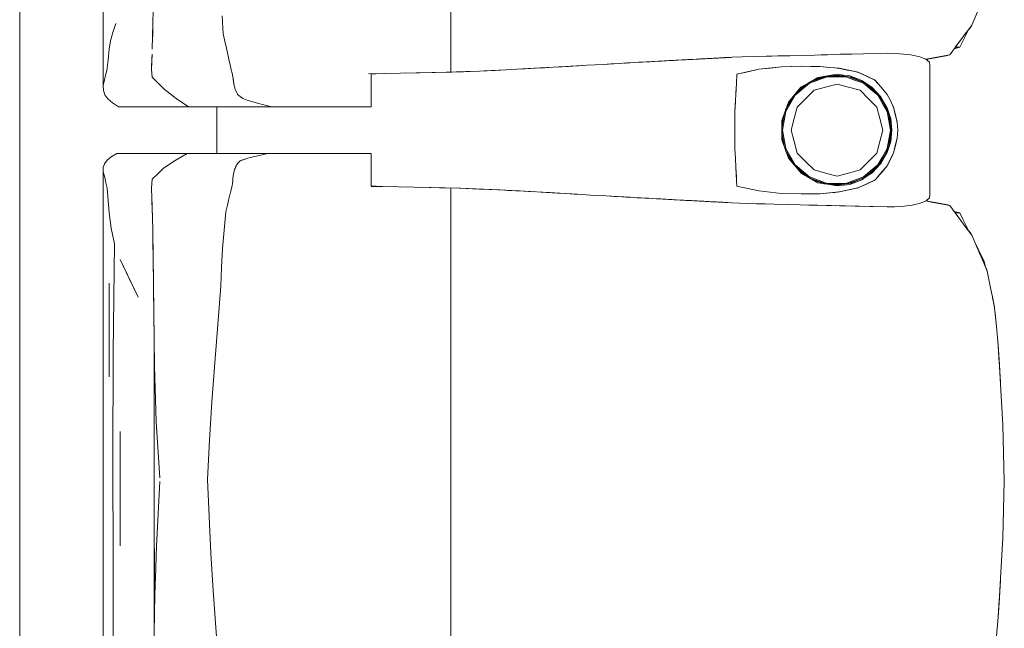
# Model space of a CAD drawing. Header units: millimetres. Extents: x -261 to 187, y -214 to 106.
# Tile 861 of 1056: x -198.355 to -197.512, y 7.508 to 8.028. Entities that reach past the tile are written whole.
import ezdxf

# ---------------------------------------------------------------- set-up
doc = ezdxf.new("R2010")
doc.units = ezdxf.units.MM
doc.header["$LTSCALE"] = 0.005
doc.header["$MEASUREMENT"] = 0
doc.layers.add('IFC-Elemento de mobília-Contorno', color=9, linetype='Continuous', lineweight=5)
doc.layers.add('IFC-Laje-Contorno', color=9, linetype='Continuous', lineweight=5)

msp = doc.modelspace()

# ---------------------------------------------------------------- linework, layer by layer
at = {"layer": 'IFC-Elemento de mobília-Contorno', "lineweight": 5}
for p, q in [((-198.28391, 8.13964), (-198.28383, 7.97202)), ((-197.98606, 8.06761), (-197.98605, 8.0257)), ((-198.24119, 8.02547), (-198.24101, 8.03638)), ((-197.53989, 8.02382), (-197.53328, 8.03921)), ((-198.1819, 8.03168), (-198.18096, 8.01636)), ((-198.27559, 8.01759), (-198.27309, 8.02509)), ((-198.24149, 8.01432), (-198.24119, 8.02547)), ((-198.24136, 8.01783), (-198.24126, 8.02284)), ((-197.98605, 7.98363), (-197.98605, 8.0257)), ((-197.54937, 8.01115), (-197.53989, 8.02382)), ((-197.54503, 8.01523), (-197.54239, 8.02041)), ((-197.54254, 8.02011), (-197.54049, 8.02266)), ((-197.54239, 8.02041), (-197.54227, 8.02064)), ((-197.54049, 8.02266), (-197.54011, 8.02353)), ((-197.54049, 8.02266), (-197.54011, 8.02353)), ((-198.27747, 8.01027), (-198.27559, 8.01759)), ((-198.2418, 8.00317), (-198.24149, 8.01432)), ((-198.24163, 8.00926), (-198.24136, 8.01783)), ((-198.18096, 8.01636), (-198.17963, 8.01019)), ((-197.55648, 8.00164), (-197.54937, 8.01115)), ((-197.55411, 8.00481), (-197.54937, 8.01115)), ((-197.54937, 8.01115), (-197.547, 8.01432)), ((-197.54767, 8.01004), (-197.54503, 8.01523)), ((-197.547, 8.01432), (-197.54463, 8.01749)), ((-197.54464, 8.01747), (-197.54463, 8.01749)), ((-198.27967, 7.99407), (-198.27864, 8.00317)), ((-198.27864, 8.00317), (-198.27747, 8.01027)), ((-198.17963, 8.01019), (-198.1783, 8.00403)), ((-198.1783, 8.00403), (-198.17563, 7.99169)), ((-197.55508, 8.00352), (-197.5503, 8.00486)), ((-197.55411, 8.00481), (-197.5503, 8.00486)), ((-197.5503, 8.00486), (-197.54767, 8.01004)), ((-198.2807, 7.98497), (-198.27967, 7.99407)), ((-198.2424, 7.98719), (-198.2421, 7.99519)), ((-198.24219, 7.99244), (-198.24197, 7.99891)), ((-198.2421, 7.99519), (-198.24204, 7.99667)), ((-197.79176, 7.99381), (-197.78499, 7.99417)), ((-197.78837, 7.99399), (-197.78668, 7.99408)), ((-197.78668, 7.99408), (-197.78329, 7.99427)), ((-197.78499, 7.99417), (-197.78329, 7.99427)), ((-197.78329, 7.99427), (-197.7816, 7.99436)), ((-197.7816, 7.99436), (-197.78023, 7.99443)), ((-197.78023, 7.99443), (-197.77475, 7.99472)), ((-197.78023, 7.99443), (-197.77886, 7.9945)), ((-197.77886, 7.9945), (-197.77612, 7.99465)), ((-197.77612, 7.99465), (-197.77475, 7.99472)), ((-197.77475, 7.99472), (-197.76652, 7.99516)), ((-197.77475, 7.99472), (-197.772, 7.99486)), ((-197.77475, 7.99472), (-197.77337, 7.99479)), ((-197.77443, 7.99474), (-197.77367, 7.99477)), ((-197.77443, 7.99474), (-197.77367, 7.99477)), ((-197.77339, 7.99479), (-197.77235, 7.99485)), ((-197.77337, 7.99479), (-197.772, 7.99486)), ((-197.77337, 7.99479), (-197.77235, 7.99485)), ((-197.77299, 7.99481), (-197.77028, 7.99496)), ((-197.77235, 7.99485), (-197.77028, 7.99496)), ((-197.77235, 7.99485), (-197.77028, 7.99496)), ((-197.772, 7.99486), (-197.77063, 7.99494)), ((-197.77063, 7.99494), (-197.76789, 7.99508)), ((-197.77063, 7.99494), (-197.76926, 7.99501)), ((-197.77028, 7.99496), (-197.76821, 7.99507)), ((-197.77028, 7.99496), (-197.76924, 7.99501)), ((-197.76926, 7.99501), (-197.76652, 7.99516)), ((-197.76924, 7.99501), (-197.76661, 7.99515)), ((-197.76821, 7.99507), (-197.76652, 7.99516)), ((-197.76821, 7.99507), (-197.76663, 7.99515)), ((-197.76789, 7.99508), (-197.76652, 7.99516)), ((-197.76663, 7.99515), (-197.75966, 7.99552)), ((-197.76658, 7.99515), (-197.76515, 7.99523)), ((-197.76657, 7.99515), (-197.76511, 7.99523)), ((-197.76656, 7.99515), (-197.76511, 7.99523)), ((-197.76652, 7.99516), (-197.76241, 7.99537)), ((-197.76515, 7.99523), (-197.76309, 7.99534)), ((-197.76515, 7.99523), (-197.76378, 7.9953)), ((-197.76378, 7.9953), (-197.76241, 7.99537)), ((-197.76311, 7.99534), (-197.76241, 7.99537)), ((-197.76241, 7.99537), (-197.75966, 7.99552)), ((-197.76241, 7.99537), (-197.76104, 7.99544)), ((-197.76104, 7.99544), (-197.76035, 7.99548)), ((-197.76035, 7.99548), (-197.75966, 7.99552)), ((-197.75966, 7.99552), (-197.75876, 7.99556)), ((-197.75876, 7.99556), (-197.75606, 7.9957)), ((-197.75876, 7.99556), (-197.75786, 7.99561)), ((-197.75786, 7.99561), (-197.75696, 7.99565)), ((-197.75696, 7.99565), (-197.75427, 7.9958)), ((-197.75696, 7.99565), (-197.75517, 7.99575)), ((-197.75606, 7.9957), (-197.75427, 7.9958)), ((-197.75517, 7.99575), (-197.75427, 7.9958)), ((-197.75427, 7.9958), (-197.75111, 7.99596)), ((-197.75427, 7.9958), (-197.75291, 7.99587)), ((-197.75427, 7.9958), (-197.75336, 7.99584)), ((-197.75336, 7.99584), (-197.75111, 7.99596)), ((-197.75291, 7.99587), (-197.75156, 7.99593)), ((-197.75291, 7.99587), (-197.75246, 7.99589)), ((-197.75246, 7.99589), (-197.75111, 7.99596)), ((-197.75156, 7.99593), (-197.75111, 7.99596)), ((-197.75111, 7.99596), (-197.74815, 7.99611)), ((-197.75111, 7.99596), (-197.75021, 7.99601)), ((-197.75111, 7.99596), (-197.75066, 7.99598)), ((-197.75066, 7.99598), (-197.75021, 7.99601)), ((-197.75021, 7.99601), (-197.74964, 7.99603)), ((-197.74976, 7.99603), (-197.74796, 7.99612)), ((-197.74976, 7.99603), (-197.74815, 7.99611)), ((-197.74976, 7.99603), (-197.74886, 7.99608)), ((-197.74976, 7.99603), (-197.74931, 7.99605)), ((-197.74931, 7.99605), (-197.74796, 7.99612)), ((-197.74931, 7.99605), (-197.74841, 7.9961)), ((-197.74931, 7.99605), (-197.74886, 7.99608)), ((-197.74886, 7.99608), (-197.74815, 7.99611)), ((-197.74823, 7.9961), (-197.74661, 7.99619)), ((-197.74815, 7.99611), (-197.74527, 7.99626)), ((-197.74815, 7.99611), (-197.74751, 7.99614)), ((-197.74796, 7.99612), (-197.74661, 7.99619)), ((-197.74751, 7.99614), (-197.7466, 7.99619)), ((-197.74751, 7.99614), (-197.74706, 7.99617)), ((-197.74706, 7.99617), (-197.74655, 7.99619)), ((-197.74661, 7.99619), (-197.74572, 7.99624)), ((-197.74645, 7.9962), (-197.74626, 7.99621)), ((-197.74617, 7.99621), (-197.74527, 7.99626)), ((-197.74527, 7.99626), (-197.73664, 7.9967)), ((-197.73664, 7.9967), (-197.71619, 7.99716)), ((-197.73664, 7.9967), (-197.72642, 7.99693)), ((-197.72642, 7.99693), (-197.71619, 7.99716)), ((-197.71619, 7.99716), (-197.69574, 7.99761)), ((-197.71619, 7.99716), (-197.70596, 7.99738)), ((-197.71619, 7.99716), (-197.71108, 7.99727)), ((-197.71108, 7.99727), (-197.70596, 7.99738)), ((-197.70596, 7.99738), (-197.69574, 7.99761)), ((-197.70596, 7.99738), (-197.70085, 7.99749)), ((-197.69574, 7.99761), (-197.685, 7.99791)), ((-197.685, 7.99791), (-197.66354, 7.9985)), ((-197.685, 7.99791), (-197.67427, 7.9982)), ((-197.67427, 7.9982), (-197.66354, 7.9985)), ((-197.67427, 7.9982), (-197.66891, 7.99835)), ((-197.66891, 7.99835), (-197.66354, 7.9985)), ((-197.66354, 7.9985), (-197.65281, 7.9988)), ((-197.65281, 7.9988), (-197.63256, 7.99925)), ((-197.65281, 7.9988), (-197.64269, 7.99903)), ((-197.64269, 7.99903), (-197.63256, 7.99925)), ((-197.63256, 7.99925), (-197.61232, 7.99971)), ((-197.61232, 7.99971), (-197.6015, 7.99935)), ((-197.6015, 7.99935), (-197.59207, 7.99837)), ((-197.59207, 7.99837), (-197.58452, 7.99677)), ((-197.58452, 7.99677), (-197.57919, 7.99459)), ((-197.57919, 7.99459), (-197.57628, 7.99202)), ((-197.57918, 7.99459), (-197.57455, 7.99547)), ((-197.5791, 7.99451), (-197.57608, 7.99505)), ((-197.5791, 7.99451), (-197.57608, 7.99505)), ((-197.57608, 7.99505), (-197.56825, 7.99645)), ((-197.57455, 7.99547), (-197.5667, 7.99698)), ((-197.56825, 7.99645), (-197.56042, 7.99785)), ((-197.5667, 7.99698), (-197.55885, 7.99848)), ((-197.56042, 7.99785), (-197.5601, 7.99824)), ((-197.56042, 7.99785), (-197.56012, 7.99823)), ((-197.55885, 7.99848), (-197.55648, 8.00164)), ((-198.24241, 7.98595), (-198.24219, 7.99244)), ((-198.24241, 7.98595), (-198.24184, 7.97924)), ((-198.2424, 7.98719), (-198.24238, 7.9869)), ((-198.17563, 7.99169), (-198.1749, 7.98866)), ((-198.1749, 7.98866), (-198.17417, 7.98563)), ((-198.17417, 7.98563), (-198.17343, 7.98259)), ((-197.95767, 7.98467), (-197.93874, 7.98557)), ((-197.94984, 7.98504), (-197.93875, 7.98557)), ((-197.94808, 7.98508), (-197.9341, 7.98581)), ((-197.9341, 7.98581), (-197.92013, 7.98654)), ((-197.9266, 7.9862), (-197.91785, 7.98668)), ((-197.92013, 7.98654), (-197.89835, 7.98777)), ((-197.91785, 7.98668), (-197.90985, 7.98712)), ((-197.91785, 7.98668), (-197.90985, 7.98712)), ((-197.91287, 7.98695), (-197.89835, 7.98777)), ((-197.91287, 7.98695), (-197.90561, 7.98736)), ((-197.90985, 7.98712), (-197.90561, 7.98736)), ((-197.90561, 7.98736), (-197.89835, 7.98777)), ((-197.89835, 7.98777), (-197.89109, 7.98818)), ((-197.89835, 7.98777), (-197.89362, 7.98804)), ((-197.89526, 7.98794), (-197.8895, 7.98828)), ((-197.89362, 7.98804), (-197.88538, 7.98852)), ((-197.89109, 7.98818), (-197.86959, 7.98943)), ((-197.89109, 7.98818), (-197.88392, 7.9886)), ((-197.88538, 7.98852), (-197.87751, 7.98897)), ((-197.88392, 7.9886), (-197.87675, 7.98901)), ((-197.87675, 7.98901), (-197.86959, 7.98943)), ((-197.86959, 7.98943), (-197.86242, 7.98985)), ((-197.86242, 7.98985), (-197.85564, 7.99023)), ((-197.85564, 7.99023), (-197.84208, 7.99101)), ((-197.85564, 7.99023), (-197.84886, 7.99062)), ((-197.84886, 7.99062), (-197.84208, 7.99101)), ((-197.84208, 7.99101), (-197.83531, 7.9914)), ((-197.83745, 7.99128), (-197.83602, 7.99136)), ((-197.83602, 7.99136), (-197.8291, 7.99175)), ((-197.83531, 7.9914), (-197.822, 7.99214)), ((-197.83531, 7.9914), (-197.82865, 7.99177)), ((-197.82865, 7.99177), (-197.822, 7.99214)), ((-197.82532, 7.99196), (-197.822, 7.99214)), ((-197.822, 7.99214), (-197.81867, 7.99233)), ((-197.81867, 7.99233), (-197.80869, 7.99289)), ((-197.81867, 7.99233), (-197.81201, 7.9927)), ((-197.81867, 7.99233), (-197.81534, 7.99251)), ((-197.81534, 7.99251), (-197.80869, 7.99289)), ((-197.81201, 7.9927), (-197.80869, 7.99289)), ((-197.80869, 7.99289), (-197.8053, 7.99307)), ((-197.80643, 7.99301), (-197.80346, 7.99317)), ((-197.80549, 7.99306), (-197.80346, 7.99317)), ((-197.8053, 7.99307), (-197.80192, 7.99325)), ((-197.80346, 7.99317), (-197.8014, 7.99328)), ((-197.80192, 7.99325), (-197.79853, 7.99344)), ((-197.80192, 7.99325), (-197.79931, 7.99339)), ((-197.79931, 7.99339), (-197.79777, 7.99348)), ((-197.79931, 7.99339), (-197.79776, 7.99348)), ((-197.79853, 7.99344), (-197.79176, 7.99381)), ((-197.79853, 7.99344), (-197.79684, 7.99353)), ((-197.79853, 7.99344), (-197.79726, 7.99351)), ((-197.79684, 7.99353), (-197.79514, 7.99362)), ((-197.79514, 7.99362), (-197.79345, 7.99371)), ((-197.79362, 7.9937), (-197.79176, 7.99381)), ((-197.79176, 7.99381), (-197.78837, 7.99399)), ((-197.74103, 7.98192), (-197.72221, 7.98599)), ((-197.73162, 7.98396), (-197.72221, 7.98599)), ((-197.72221, 7.98599), (-197.70291, 7.98805)), ((-197.72221, 7.98599), (-197.71256, 7.98702)), ((-197.71256, 7.98702), (-197.70291, 7.98805)), ((-197.70291, 7.98805), (-197.68582, 7.9886)), ((-197.70291, 7.98805), (-197.6945, 7.98832)), ((-197.6945, 7.98832), (-197.68609, 7.98859)), ((-197.68613, 7.98859), (-197.67803, 7.98846)), ((-197.68609, 7.98859), (-197.68603, 7.98859)), ((-197.68582, 7.9886), (-197.66989, 7.98832)), ((-197.67803, 7.98846), (-197.66997, 7.98832)), ((-197.66997, 7.98832), (-197.66168, 7.98758)), ((-197.66989, 7.98832), (-197.66151, 7.98756)), ((-197.66168, 7.98758), (-197.65339, 7.98684)), ((-197.66151, 7.98756), (-197.65732, 7.98719)), ((-197.65732, 7.98719), (-197.65313, 7.9868)), ((-197.65393, 7.98689), (-197.65313, 7.9868)), ((-197.65339, 7.98684), (-197.63741, 7.98345)), ((-197.65313, 7.9868), (-197.64916, 7.98595)), ((-197.64916, 7.98595), (-197.64515, 7.9851)), ((-197.57628, 7.99202), (-197.5759, 7.98926)), ((-197.57592, 7.87867), (-197.5759, 7.98926)), ((-198.28278, 7.9771), (-198.28174, 7.98104)), ((-198.28174, 7.98104), (-198.2807, 7.98497)), ((-198.24184, 7.97924), (-198.23174, 7.96897)), ((-198.24184, 7.97924), (-198.23679, 7.9741)), ((-198.17343, 7.98259), (-198.1727, 7.97956)), ((-198.1727, 7.97956), (-198.17253, 7.97807)), ((-198.17253, 7.97807), (-198.17236, 7.97657)), ((-198.17253, 7.97807), (-198.17203, 7.97359)), ((-198.17253, 7.97807), (-198.1722, 7.97508)), ((-198.05669, 7.98222), (-198.02925, 7.98262)), ((-198.05424, 7.98202), (-198.05206, 7.98202)), ((-198.05424, 7.96722), (-198.05424, 7.98202)), ((-198.05206, 7.98202), (-198.05007, 7.98202)), ((-198.02925, 7.98262), (-198.01573, 7.98288)), ((-198.0246, 7.98271), (-198.01263, 7.98295)), ((-198.01573, 7.98288), (-198.0022, 7.98314)), ((-198.01263, 7.98295), (-197.99966, 7.98321)), ((-198.0022, 7.98314), (-197.98871, 7.98353)), ((-197.98999, 7.98349), (-197.98534, 7.98364)), ((-197.98954, 7.98351), (-197.98924, 7.98352)), ((-197.98924, 7.98352), (-197.98143, 7.98378)), ((-197.98871, 7.98353), (-197.97521, 7.98393)), ((-197.98143, 7.98378), (-197.97363, 7.98403)), ((-197.97521, 7.98393), (-197.96164, 7.98451)), ((-197.97363, 7.98403), (-197.96982, 7.98416)), ((-197.96164, 7.98451), (-197.94808, 7.98508)), ((-197.95767, 7.98467), (-197.94984, 7.98504)), ((-197.7415, 7.97393), (-197.74103, 7.98192)), ((-197.74103, 7.98192), (-197.73162, 7.98396)), ((-197.67898, 7.9748), (-197.67175, 7.97893)), ((-197.67892, 7.97403), (-197.66383, 7.9795)), ((-197.67855, 7.97503), (-197.66499, 7.97995)), ((-197.6769, 7.97599), (-197.66672, 7.97976)), ((-197.67175, 7.97893), (-197.66355, 7.98031)), ((-197.66672, 7.97976), (-197.65536, 7.98103)), ((-197.66383, 7.9795), (-197.64781, 7.9795)), ((-197.66355, 7.98031), (-197.65536, 7.98169)), ((-197.66172, 7.98032), (-197.6503, 7.98031)), ((-197.65536, 7.98169), (-197.64992, 7.98101)), ((-197.65536, 7.98103), (-197.64326, 7.97932)), ((-197.64992, 7.98101), (-197.64449, 7.98033)), ((-197.64781, 7.9795), (-197.64027, 7.97676)), ((-197.64601, 7.97971), (-197.64, 7.97753)), ((-197.64519, 7.98511), (-197.64122, 7.98426)), ((-197.64449, 7.98033), (-197.63937, 7.97842)), ((-197.64326, 7.97932), (-197.63201, 7.97456)), ((-197.64122, 7.98426), (-197.63725, 7.9834)), ((-197.64, 7.97753), (-197.63308, 7.97501)), ((-197.63937, 7.97842), (-197.63424, 7.97651)), ((-197.63771, 7.98352), (-197.63725, 7.9834)), ((-197.63741, 7.98345), (-197.63019, 7.98011)), ((-197.63725, 7.9834), (-197.63361, 7.98169)), ((-197.63361, 7.98169), (-197.62996, 7.97999)), ((-197.63019, 7.98011), (-197.62297, 7.97677)), ((-197.62996, 7.97999), (-197.62268, 7.97657)), ((-198.28383, 7.97202), (-198.28278, 7.9771)), ((-198.28383, 7.97202), (-198.28369, 7.96792)), ((-198.23679, 7.9741), (-198.23174, 7.96897)), ((-198.23174, 7.96897), (-198.2212, 7.96113)), ((-198.17236, 7.97657), (-198.1722, 7.97508)), ((-198.1722, 7.97508), (-198.17203, 7.97359)), ((-198.17203, 7.97359), (-198.17169, 7.97233)), ((-198.17203, 7.97359), (-198.17067, 7.96856)), ((-198.17101, 7.96981), (-198.17067, 7.96856)), ((-197.74289, 7.94994), (-197.7415, 7.97393)), ((-197.74196, 7.96594), (-197.7415, 7.97393)), ((-197.69697, 7.95794), (-197.68622, 7.97067)), ((-197.6945, 7.96084), (-197.68688, 7.96936)), ((-197.69123, 7.96373), (-197.67892, 7.97403)), ((-197.69015, 7.96571), (-197.68095, 7.9734)), ((-197.68688, 7.96936), (-197.67841, 7.97513)), ((-197.68622, 7.97067), (-197.67898, 7.9748)), ((-197.67503, 7.96801), (-197.66519, 7.97064)), ((-197.66519, 7.97064), (-197.65536, 7.97328)), ((-197.65536, 7.97328), (-197.64552, 7.97064)), ((-197.64552, 7.97064), (-197.63568, 7.96801)), ((-197.64027, 7.97676), (-197.63274, 7.97402)), ((-197.63424, 7.97651), (-197.6297, 7.97348)), ((-197.63274, 7.97402), (-197.62658, 7.96887)), ((-197.63223, 7.97465), (-197.62606, 7.96949)), ((-197.63201, 7.97456), (-197.62236, 7.96707)), ((-197.6297, 7.97348), (-197.62515, 7.97045)), ((-197.62658, 7.96887), (-197.62042, 7.96371)), ((-197.62606, 7.96949), (-197.62096, 7.96522)), ((-197.62515, 7.97045), (-197.61771, 7.96248)), ((-197.62333, 7.97694), (-197.6229, 7.97669)), ((-197.62297, 7.97677), (-197.61764, 7.97067)), ((-197.62297, 7.97677), (-197.62031, 7.97372)), ((-197.62268, 7.97657), (-197.62009, 7.97356)), ((-197.62009, 7.97356), (-197.6175, 7.97056)), ((-197.61764, 7.97067), (-197.61498, 7.96761)), ((-197.61764, 7.97067), (-197.61232, 7.96456)), ((-197.6175, 7.97056), (-197.61491, 7.96756)), ((-198.28369, 7.96792), (-198.28231, 7.96419)), ((-198.28231, 7.96419), (-198.27982, 7.96064)), ((-198.27982, 7.96064), (-198.27599, 7.95725)), ((-198.2212, 7.96113), (-198.2107, 7.95397)), ((-198.17067, 7.96856), (-198.17018, 7.96753)), ((-198.17018, 7.96753), (-198.16969, 7.9665)), ((-198.17018, 7.96753), (-198.1692, 7.96548)), ((-198.1692, 7.96548), (-198.16871, 7.96445)), ((-198.16871, 7.96445), (-198.1676, 7.96355)), ((-198.1676, 7.96355), (-198.16428, 7.96086)), ((-198.1665, 7.96265), (-198.16539, 7.96175)), ((-198.1665, 7.96265), (-198.16428, 7.96086)), ((-198.16539, 7.96175), (-198.16428, 7.96086)), ((-198.16428, 7.96086), (-198.16143, 7.95998)), ((-198.05424, 7.95397), (-198.05424, 7.96722)), ((-197.74242, 7.95794), (-197.74196, 7.96594)), ((-197.69941, 7.95125), (-197.69267, 7.96288)), ((-197.6993, 7.94979), (-197.69123, 7.96373)), ((-197.69904, 7.95225), (-197.69447, 7.9609)), ((-197.68943, 7.9536), (-197.68223, 7.9608)), ((-197.68223, 7.9608), (-197.67503, 7.96801)), ((-197.63568, 7.96801), (-197.62848, 7.9608)), ((-197.62848, 7.9608), (-197.62128, 7.9536)), ((-197.62236, 7.96707), (-197.61497, 7.95734)), ((-197.62042, 7.96371), (-197.61639, 7.95675)), ((-197.61844, 7.96191), (-197.61569, 7.95716)), ((-197.61771, 7.96248), (-197.61232, 7.95308)), ((-197.61491, 7.96756), (-197.61232, 7.96456)), ((-197.61232, 7.96456), (-197.61096, 7.96174)), ((-197.61232, 7.96456), (-197.61101, 7.96187)), ((-197.61101, 7.96187), (-197.60971, 7.95917)), ((-197.61096, 7.96174), (-197.60961, 7.95891)), ((-198.27599, 7.95725), (-198.27333, 7.95561)), ((-198.27333, 7.95561), (-198.27067, 7.95397)), ((-198.27067, 7.95397), (-198.2107, 7.95397)), ((-198.2107, 7.95397), (-198.16942, 7.95397)), ((-198.18647, 7.91389), (-198.18647, 7.95397)), ((-198.16942, 7.95397), (-198.13936, 7.95397)), ((-198.16143, 7.95998), (-198.15858, 7.9591)), ((-198.15858, 7.9591), (-198.15573, 7.95822)), ((-198.15573, 7.95822), (-198.15288, 7.95734)), ((-198.15288, 7.95734), (-198.14612, 7.95565)), ((-198.14612, 7.95565), (-198.13936, 7.95397)), ((-198.14612, 7.95565), (-198.14274, 7.95481)), ((-198.13936, 7.95397), (-198.13738, 7.95397)), ((-198.13738, 7.95397), (-198.13543, 7.95397)), ((-198.13543, 7.95397), (-198.1335, 7.95397)), ((-198.1335, 7.95397), (-198.13158, 7.95397)), ((-198.13158, 7.95397), (-198.12966, 7.95397)), ((-198.12966, 7.95397), (-198.12774, 7.95397)), ((-198.12774, 7.95397), (-198.12581, 7.95397)), ((-198.12581, 7.95397), (-198.12386, 7.95397)), ((-198.12386, 7.95397), (-198.12188, 7.95397)), ((-198.12188, 7.95397), (-198.11987, 7.95397)), ((-198.11987, 7.95397), (-198.11781, 7.95397)), ((-198.11781, 7.95397), (-198.1157, 7.95397)), ((-198.1157, 7.95397), (-198.11355, 7.95397)), ((-198.11355, 7.95397), (-198.11136, 7.95397)), ((-198.11136, 7.95397), (-198.10916, 7.95397)), ((-198.10916, 7.95397), (-198.10698, 7.95397)), ((-198.10698, 7.95397), (-198.10483, 7.95397)), ((-198.10483, 7.95397), (-198.10272, 7.95397)), ((-198.10272, 7.95397), (-198.10069, 7.95397)), ((-198.10069, 7.95397), (-198.09875, 7.95397)), ((-198.09875, 7.95397), (-198.09692, 7.95397)), ((-198.09692, 7.95397), (-198.09519, 7.95397)), ((-198.09519, 7.95397), (-198.09353, 7.95397)), ((-198.09353, 7.95397), (-198.0919, 7.95397)), ((-198.0919, 7.95397), (-198.09028, 7.95397)), ((-198.09028, 7.95397), (-198.08863, 7.95397)), ((-198.08863, 7.95397), (-198.08691, 7.95397)), ((-198.08691, 7.95397), (-198.0851, 7.95397)), ((-198.0851, 7.95397), (-198.08316, 7.95397)), ((-198.08316, 7.95397), (-198.08108, 7.95397)), ((-198.08108, 7.95397), (-198.0789, 7.95397)), ((-198.0789, 7.95397), (-198.07661, 7.95397)), ((-198.07661, 7.95397), (-198.07423, 7.95397)), ((-198.07423, 7.95397), (-198.07178, 7.95397)), ((-198.07178, 7.95397), (-198.06927, 7.95397)), ((-198.06927, 7.95397), (-198.06672, 7.95397)), ((-198.06672, 7.95397), (-198.06413, 7.95397)), ((-198.06413, 7.95397), (-198.06155, 7.95397)), ((-198.06155, 7.95397), (-198.05902, 7.95397)), ((-198.05902, 7.95397), (-198.05657, 7.95397)), ((-198.05657, 7.95397), (-198.05424, 7.95397)), ((-197.74289, 7.94994), (-197.74242, 7.95794)), ((-197.70269, 7.94226), (-197.69697, 7.95794)), ((-197.69207, 7.94377), (-197.68943, 7.9536)), ((-197.62128, 7.9536), (-197.61864, 7.94377)), ((-197.61639, 7.95675), (-197.61236, 7.94979)), ((-197.61569, 7.95716), (-197.61293, 7.95238)), ((-197.61497, 7.95734), (-197.61032, 7.94604)), ((-197.61232, 7.95308), (-197.60938, 7.94372)), ((-197.60971, 7.95917), (-197.6084, 7.95648)), ((-197.60961, 7.95891), (-197.60826, 7.95609)), ((-197.6084, 7.95648), (-197.6071, 7.95379)), ((-197.60826, 7.95609), (-197.60691, 7.95326)), ((-197.6071, 7.95379), (-197.60551, 7.94731)), ((-197.60691, 7.95326), (-197.60542, 7.94704)), ((-197.74289, 7.93393), (-197.74289, 7.94994)), ((-197.7026, 7.93588), (-197.70032, 7.94875)), ((-197.7026, 7.93964), (-197.70037, 7.94862)), ((-197.7021, 7.93393), (-197.6993, 7.94979)), ((-197.69471, 7.93393), (-197.69207, 7.94377)), ((-197.61864, 7.94377), (-197.61601, 7.93393)), ((-197.61236, 7.94979), (-197.61096, 7.94186)), ((-197.6113, 7.94843), (-197.61017, 7.942)), ((-197.61032, 7.94604), (-197.60874, 7.93393)), ((-197.60938, 7.94372), (-197.60839, 7.93392)), ((-197.60569, 7.94803), (-197.60542, 7.94704)), ((-197.60551, 7.94731), (-197.60472, 7.94406)), ((-197.60551, 7.94731), (-197.60393, 7.94082)), ((-197.60547, 7.94724), (-197.60499, 7.94522)), ((-197.60542, 7.94704), (-197.60393, 7.94082)), ((-197.60499, 7.94522), (-197.60393, 7.94082)), ((-197.70269, 7.94226), (-197.70269, 7.92558)), ((-197.7026, 7.92822), (-197.7026, 7.93964)), ((-197.61096, 7.94186), (-197.60956, 7.93393)), ((-197.61017, 7.942), (-197.60874, 7.93393)), ((-197.60393, 7.94082), (-197.60336, 7.93392)), ((-197.74289, 7.91791), (-197.74289, 7.93393)), ((-197.7026, 7.93198), (-197.70032, 7.9191)), ((-197.7026, 7.92822), (-197.70037, 7.91923)), ((-197.7021, 7.93393), (-197.6993, 7.91807)), ((-197.69471, 7.93393), (-197.69207, 7.92409)), ((-197.61864, 7.92409), (-197.61601, 7.93393)), ((-197.6113, 7.91943), (-197.6098, 7.92796)), ((-197.61096, 7.926), (-197.60956, 7.93393)), ((-197.61032, 7.92182), (-197.60874, 7.93393)), ((-197.6098, 7.92796), (-197.60874, 7.93393)), ((-197.60938, 7.92412), (-197.60839, 7.93392)), ((-197.60551, 7.92056), (-197.60393, 7.92704)), ((-197.60542, 7.92082), (-197.60393, 7.92704)), ((-197.60499, 7.92264), (-197.60393, 7.92704)), ((-197.60393, 7.92704), (-197.60336, 7.93392)), ((-197.70269, 7.92558), (-197.69697, 7.90992)), ((-197.69207, 7.92409), (-197.68943, 7.91425)), ((-197.62128, 7.91425), (-197.61864, 7.92409)), ((-197.61497, 7.91052), (-197.61032, 7.92182)), ((-197.61236, 7.91807), (-197.61096, 7.926)), ((-197.61232, 7.91478), (-197.60938, 7.92412)), ((-197.6071, 7.91407), (-197.60551, 7.92056)), ((-197.60691, 7.9146), (-197.60542, 7.92082)), ((-197.60569, 7.91984), (-197.60542, 7.92082)), ((-197.60551, 7.92056), (-197.60472, 7.9238)), ((-197.60547, 7.92065), (-197.60499, 7.92264)), ((-198.28049, 7.90823), (-198.27709, 7.9111)), ((-198.27709, 7.9111), (-198.27223, 7.91389)), ((-198.27223, 7.91389), (-198.21198, 7.91389)), ((-198.22208, 7.90795), (-198.21198, 7.91389)), ((-198.21198, 7.91389), (-198.14282, 7.91389)), ((-198.19672, 7.91389), (-198.18647, 7.91389)), ((-198.16663, 7.90772), (-198.16005, 7.90985)), ((-198.16005, 7.90985), (-198.15785, 7.91056)), ((-198.15785, 7.91056), (-198.1541, 7.91139)), ((-198.1541, 7.91139), (-198.14282, 7.91389)), ((-198.1541, 7.91139), (-198.14658, 7.91306)), ((-198.14658, 7.91306), (-198.14282, 7.91389)), ((-198.14452, 7.91389), (-198.14151, 7.91389)), ((-198.14282, 7.91389), (-198.14085, 7.91389)), ((-198.14151, 7.91389), (-198.13869, 7.91389)), ((-198.14085, 7.91389), (-198.13887, 7.91389)), ((-198.13887, 7.91389), (-198.13691, 7.91389)), ((-198.13691, 7.91389), (-198.13498, 7.91389)), ((-198.13498, 7.91389), (-198.13306, 7.91389)), ((-198.13306, 7.91389), (-198.13115, 7.91389)), ((-198.13115, 7.91389), (-198.12925, 7.91389)), ((-198.12925, 7.91389), (-198.12734, 7.91389)), ((-198.12734, 7.91389), (-198.12542, 7.91389)), ((-198.12542, 7.91389), (-198.12348, 7.91389)), ((-198.12348, 7.91389), (-198.12151, 7.91389)), ((-198.12151, 7.91389), (-198.11951, 7.91389)), ((-198.11951, 7.91389), (-198.11746, 7.91389)), ((-198.11746, 7.91389), (-198.11536, 7.91389)), ((-198.11536, 7.91389), (-198.11321, 7.91389)), ((-198.11321, 7.91389), (-198.11104, 7.91389)), ((-198.11104, 7.91389), (-198.10886, 7.91389)), ((-198.10886, 7.91389), (-198.10669, 7.91389)), ((-198.10669, 7.91389), (-198.10456, 7.91389)), ((-198.10456, 7.91389), (-198.10248, 7.91389)), ((-198.10248, 7.91389), (-198.10047, 7.91389)), ((-198.10047, 7.91389), (-198.09856, 7.91389)), ((-198.09856, 7.91389), (-198.09675, 7.91389)), ((-198.09675, 7.91389), (-198.09504, 7.91389)), ((-198.09504, 7.91389), (-198.09339, 7.91389)), ((-198.09339, 7.91389), (-198.09179, 7.91389)), ((-198.09179, 7.91389), (-198.09017, 7.91389)), ((-198.09017, 7.91389), (-198.08853, 7.91389)), ((-198.08853, 7.91389), (-198.08682, 7.91389)), ((-198.08682, 7.91389), (-198.08501, 7.91389)), ((-198.08501, 7.91389), (-198.08308, 7.91389)), ((-198.08308, 7.91389), (-198.08102, 7.91389)), ((-198.08102, 7.91389), (-198.07885, 7.91389)), ((-198.07885, 7.91389), (-198.07657, 7.91389)), ((-198.07657, 7.91389), (-198.07422, 7.91389)), ((-198.07422, 7.91389), (-198.07178, 7.91389)), ((-198.07178, 7.91389), (-198.06929, 7.91389)), ((-198.06929, 7.91389), (-198.06675, 7.91389)), ((-198.06675, 7.91389), (-198.06419, 7.91389)), ((-198.06419, 7.91389), (-198.06163, 7.91389)), ((-198.06163, 7.91389), (-198.05911, 7.91389)), ((-198.05911, 7.91389), (-198.05667, 7.91389)), ((-198.05667, 7.91389), (-198.05435, 7.91389)), ((-198.05435, 7.90064), (-198.05435, 7.91389)), ((-197.74289, 7.91791), (-197.74242, 7.90992)), ((-197.74242, 7.90992), (-197.74196, 7.90192)), ((-197.69941, 7.91662), (-197.69267, 7.90497)), ((-197.6993, 7.91807), (-197.69123, 7.90413)), ((-197.69905, 7.9156), (-197.6945, 7.90702)), ((-197.69697, 7.90992), (-197.69158, 7.90355)), ((-197.68943, 7.91425), (-197.68223, 7.90705)), ((-197.62848, 7.90705), (-197.62128, 7.91425)), ((-197.62236, 7.9008), (-197.61497, 7.91052)), ((-197.62042, 7.90415), (-197.61639, 7.91111)), ((-197.61845, 7.90594), (-197.61569, 7.9107)), ((-197.61771, 7.90538), (-197.61232, 7.91478)), ((-197.61639, 7.91111), (-197.61236, 7.91807)), ((-197.61569, 7.9107), (-197.61292, 7.91549)), ((-197.61232, 7.9033), (-197.60691, 7.9146)), ((-197.60971, 7.90868), (-197.6084, 7.91138)), ((-197.60961, 7.90895), (-197.60691, 7.9146)), ((-197.60961, 7.90895), (-197.60826, 7.91177)), ((-197.6084, 7.91138), (-197.6071, 7.91407)), ((-197.60826, 7.91177), (-197.60691, 7.9146)), ((-198.28393, 7.74844), (-198.28382, 7.90188)), ((-198.28382, 7.90188), (-198.28268, 7.9052)), ((-198.28382, 7.90188), (-198.28374, 7.89817)), ((-198.28268, 7.9052), (-198.28049, 7.90823)), ((-198.23704, 7.89666), (-198.23223, 7.90129)), ((-198.23223, 7.90129), (-198.22208, 7.90795)), ((-198.17092, 7.90111), (-198.16962, 7.90418)), ((-198.17092, 7.90111), (-198.17049, 7.90213)), ((-198.17049, 7.90213), (-198.17006, 7.90315)), ((-198.16962, 7.90418), (-198.16813, 7.90595)), ((-198.16962, 7.90418), (-198.16888, 7.90506)), ((-198.16813, 7.90595), (-198.16738, 7.90683)), ((-198.16738, 7.90683), (-198.16663, 7.90772)), ((-198.16663, 7.90772), (-198.16224, 7.90914)), ((-198.16663, 7.90772), (-198.16443, 7.90843)), ((-198.16443, 7.90843), (-198.16224, 7.90914)), ((-197.74196, 7.90192), (-197.7415, 7.89393)), ((-197.74196, 7.90192), (-197.74195, 7.90175)), ((-197.74196, 7.90192), (-197.74132, 7.89086)), ((-197.6945, 7.90702), (-197.68688, 7.8985)), ((-197.69158, 7.90355), (-197.68621, 7.89718)), ((-197.69123, 7.90413), (-197.67892, 7.89383)), ((-197.69015, 7.90216), (-197.68098, 7.89448)), ((-197.68223, 7.90705), (-197.67503, 7.89985)), ((-197.63568, 7.89985), (-197.62848, 7.90705)), ((-197.62658, 7.899), (-197.62042, 7.90415)), ((-197.62606, 7.89837), (-197.62096, 7.90264)), ((-197.62518, 7.89739), (-197.61771, 7.90538)), ((-197.62031, 7.89414), (-197.61232, 7.9033)), ((-197.61491, 7.9003), (-197.61232, 7.9033)), ((-197.61232, 7.9033), (-197.60961, 7.90895)), ((-197.61232, 7.9033), (-197.61096, 7.90612)), ((-197.61232, 7.9033), (-197.61101, 7.90599)), ((-197.61101, 7.90599), (-197.60971, 7.90868)), ((-197.61096, 7.90612), (-197.60961, 7.90895)), ((-198.28374, 7.89817), (-198.28253, 7.89332)), ((-198.28253, 7.89332), (-198.28147, 7.88874)), ((-198.24184, 7.89204), (-198.23704, 7.89666)), ((-198.17268, 7.89268), (-198.17246, 7.89478)), ((-198.17246, 7.89478), (-198.17218, 7.8961)), ((-198.17218, 7.8961), (-198.17136, 7.90009)), ((-198.17218, 7.8961), (-198.17191, 7.89744)), ((-198.17191, 7.89744), (-198.17136, 7.90009)), ((-198.17191, 7.89744), (-198.17163, 7.89876)), ((-198.17136, 7.90009), (-198.17092, 7.90111)), ((-198.05435, 7.88584), (-198.05435, 7.90064)), ((-197.74179, 7.899), (-197.74179, 7.89897)), ((-197.7415, 7.89393), (-197.74132, 7.89086)), ((-197.68688, 7.8985), (-197.67838, 7.89271)), ((-197.68621, 7.89718), (-197.67174, 7.88893)), ((-197.67892, 7.89383), (-197.66383, 7.88836)), ((-197.67862, 7.89285), (-197.66499, 7.88791)), ((-197.67503, 7.89985), (-197.66519, 7.89722)), ((-197.66519, 7.89722), (-197.65536, 7.89458)), ((-197.65536, 7.89458), (-197.64552, 7.89722)), ((-197.64552, 7.89722), (-197.63568, 7.89985)), ((-197.64326, 7.88854), (-197.63201, 7.8933)), ((-197.64027, 7.8911), (-197.63274, 7.89383)), ((-197.64, 7.89033), (-197.63314, 7.89282)), ((-197.63424, 7.89135), (-197.6297, 7.89438)), ((-197.63274, 7.89383), (-197.62658, 7.899)), ((-197.63221, 7.89321), (-197.62606, 7.89837)), ((-197.63201, 7.8933), (-197.62236, 7.9008)), ((-197.6297, 7.89438), (-197.62515, 7.89741)), ((-197.62268, 7.8913), (-197.62009, 7.89429)), ((-197.62031, 7.89414), (-197.61764, 7.8972)), ((-197.62009, 7.89429), (-197.6175, 7.8973)), ((-197.61764, 7.8972), (-197.61498, 7.90025)), ((-197.6175, 7.8973), (-197.61491, 7.9003)), ((-198.28147, 7.88874), (-198.2804, 7.88417)), ((-198.24241, 7.88421), (-198.24212, 7.88813)), ((-198.2424, 7.88406), (-198.24212, 7.88805)), ((-198.24212, 7.88813), (-198.24184, 7.89204)), ((-198.24212, 7.88805), (-198.24184, 7.89204)), ((-198.17473, 7.88078), (-198.17334, 7.88637)), ((-198.17334, 7.88637), (-198.17312, 7.88847)), ((-198.17312, 7.88847), (-198.1729, 7.89057)), ((-198.1729, 7.89057), (-198.17268, 7.89268)), ((-198.05435, 7.88584), (-198.05216, 7.88584)), ((-198.05435, 7.88578), (-198.04457, 7.88564)), ((-198.05216, 7.88584), (-198.05017, 7.88584)), ((-198.04457, 7.88564), (-198.03098, 7.88544)), ((-198.03098, 7.88544), (-198.01765, 7.88519)), ((-198.02916, 7.88539), (-198.01765, 7.88519)), ((-198.01765, 7.88519), (-198.00433, 7.88494)), ((-198.01017, 7.88505), (-197.99592, 7.88467)), ((-198.00433, 7.88494), (-197.99105, 7.88456)), ((-197.99592, 7.88467), (-197.98107, 7.88428)), ((-197.99105, 7.88456), (-197.97778, 7.88418)), ((-197.98605, 7.88442), (-197.98605, 7.85158)), ((-197.74132, 7.89086), (-197.74103, 7.88593)), ((-197.74132, 7.89086), (-197.74103, 7.88598)), ((-197.74103, 7.88598), (-197.74103, 7.88593)), ((-197.74103, 7.88593), (-197.72226, 7.88187)), ((-197.74103, 7.88593), (-197.73165, 7.8839)), ((-197.67691, 7.89187), (-197.66672, 7.8881)), ((-197.67174, 7.88893), (-197.66352, 7.88754)), ((-197.66672, 7.8881), (-197.65536, 7.88683)), ((-197.66383, 7.88836), (-197.64781, 7.88836)), ((-197.66355, 7.88755), (-197.65536, 7.88617)), ((-197.66174, 7.88754), (-197.6503, 7.88754)), ((-197.65536, 7.88683), (-197.64326, 7.88854)), ((-197.65536, 7.88617), (-197.64992, 7.88685)), ((-197.65339, 7.88102), (-197.63741, 7.88441)), ((-197.64992, 7.88685), (-197.64449, 7.88753)), ((-197.64781, 7.88836), (-197.64027, 7.8911)), ((-197.64601, 7.88815), (-197.64, 7.89033)), ((-197.64449, 7.88753), (-197.63937, 7.88944)), ((-197.64122, 7.88361), (-197.63725, 7.88446)), ((-197.63937, 7.88944), (-197.63424, 7.89135)), ((-197.6377, 7.88434), (-197.63725, 7.88446)), ((-197.63741, 7.88441), (-197.63019, 7.88775)), ((-197.63725, 7.88446), (-197.63361, 7.88616)), ((-197.63361, 7.88616), (-197.62996, 7.88788)), ((-197.63019, 7.88775), (-197.62297, 7.89109)), ((-197.62996, 7.88788), (-197.62268, 7.8913)), ((-197.62332, 7.89092), (-197.6229, 7.89117)), ((-197.62297, 7.89109), (-197.62287, 7.89121)), ((-197.62297, 7.89109), (-197.62287, 7.89121)), ((-198.2804, 7.88417), (-198.27952, 7.8737)), ((-198.2424, 7.88406), (-198.24194, 7.86799)), ((-198.2424, 7.88406), (-198.24217, 7.87602)), ((-198.24218, 7.87641), (-198.24196, 7.86862)), ((-198.17612, 7.87519), (-198.17473, 7.88078)), ((-197.97865, 7.88421), (-197.96187, 7.8835)), ((-197.97865, 7.88421), (-197.95332, 7.88313)), ((-197.97778, 7.88418), (-197.96437, 7.88363)), ((-197.96437, 7.88363), (-197.95097, 7.88307)), ((-197.96187, 7.8835), (-197.95332, 7.88313)), ((-197.95332, 7.88313), (-197.94707, 7.88287)), ((-197.95097, 7.88307), (-197.92341, 7.88165)), ((-197.95097, 7.88307), (-197.94408, 7.88272)), ((-197.94408, 7.88272), (-197.92341, 7.88165)), ((-197.93719, 7.88236), (-197.9303, 7.88201)), ((-197.93719, 7.88236), (-197.92341, 7.88165)), ((-197.93509, 7.88225), (-197.92744, 7.88184)), ((-197.93509, 7.88225), (-197.92744, 7.88184)), ((-197.9303, 7.88201), (-197.92341, 7.88165)), ((-197.92744, 7.88184), (-197.91878, 7.88137)), ((-197.92744, 7.88184), (-197.91341, 7.88109)), ((-197.92341, 7.88165), (-197.91627, 7.88125)), ((-197.92341, 7.88165), (-197.90199, 7.88045)), ((-197.91878, 7.88137), (-197.91342, 7.88109)), ((-197.90913, 7.88085), (-197.89485, 7.88004)), ((-197.90913, 7.88085), (-197.90199, 7.88045)), ((-197.90904, 7.88084), (-197.90128, 7.8804)), ((-197.90266, 7.88048), (-197.89245, 7.87989)), ((-197.9026, 7.88047), (-197.90128, 7.8804)), ((-197.90128, 7.8804), (-197.89245, 7.87989)), ((-197.89485, 7.88004), (-197.88774, 7.87963)), ((-197.89245, 7.87989), (-197.88362, 7.87939)), ((-197.89245, 7.87989), (-197.8776, 7.87904)), ((-197.88774, 7.87963), (-197.88062, 7.87922)), ((-197.88362, 7.87939), (-197.87854, 7.87909)), ((-197.88062, 7.87922), (-197.8735, 7.8788)), ((-197.8735, 7.8788), (-197.86639, 7.87839)), ((-197.86639, 7.87839), (-197.85294, 7.87762)), ((-197.85966, 7.878), (-197.85294, 7.87762)), ((-197.85294, 7.87762), (-197.8395, 7.87684)), ((-197.8495, 7.87742), (-197.84377, 7.87709)), ((-197.84622, 7.87723), (-197.8395, 7.87684)), ((-197.84622, 7.87723), (-197.84377, 7.87709)), ((-197.84483, 7.87715), (-197.84377, 7.87709)), ((-197.84377, 7.87709), (-197.83934, 7.87683)), ((-197.8395, 7.87684), (-197.83295, 7.87648)), ((-197.8395, 7.87684), (-197.83622, 7.87666)), ((-197.83934, 7.87683), (-197.83784, 7.87675)), ((-197.83934, 7.87683), (-197.83227, 7.87644)), ((-197.83622, 7.87666), (-197.83295, 7.87648)), ((-197.83295, 7.87648), (-197.82967, 7.87629)), ((-197.82967, 7.87629), (-197.82312, 7.87592)), ((-197.82967, 7.87629), (-197.81657, 7.87556)), ((-197.82967, 7.87629), (-197.82639, 7.87611)), ((-197.82639, 7.87611), (-197.81984, 7.87574)), ((-197.73165, 7.8839), (-197.72226, 7.88187)), ((-197.72226, 7.88187), (-197.70291, 7.87981)), ((-197.72226, 7.88187), (-197.71259, 7.88085)), ((-197.71259, 7.88085), (-197.70291, 7.87981)), ((-197.70291, 7.87981), (-197.68582, 7.87927)), ((-197.70291, 7.87981), (-197.68602, 7.87927)), ((-197.68613, 7.87927), (-197.67803, 7.8794)), ((-197.68609, 7.87927), (-197.68603, 7.87927)), ((-197.68582, 7.87927), (-197.66989, 7.87954)), ((-197.67803, 7.8794), (-197.66997, 7.87954)), ((-197.66997, 7.87954), (-197.66168, 7.88028)), ((-197.66989, 7.87954), (-197.66151, 7.8803)), ((-197.66168, 7.88028), (-197.65339, 7.88102)), ((-197.66151, 7.8803), (-197.65732, 7.88068)), ((-197.65732, 7.88068), (-197.65313, 7.88105)), ((-197.6537, 7.88099), (-197.65334, 7.88103)), ((-197.65313, 7.88105), (-197.64916, 7.8819)), ((-197.64916, 7.8819), (-197.64515, 7.88276)), ((-197.64519, 7.88275), (-197.64122, 7.88361)), ((-197.57901, 7.87333), (-197.57621, 7.87597)), ((-197.57621, 7.87597), (-197.57592, 7.87867)), ((-198.27952, 7.8737), (-198.27864, 7.86322)), ((-198.24205, 7.87177), (-198.24194, 7.86799)), ((-198.24196, 7.86862), (-198.24171, 7.85843)), ((-198.24194, 7.86799), (-198.24168, 7.85719)), ((-198.17889, 7.86401), (-198.17751, 7.8696)), ((-198.17751, 7.8696), (-198.17612, 7.87519)), ((-197.82312, 7.87592), (-197.81984, 7.87574)), ((-197.81984, 7.87574), (-197.81329, 7.87538)), ((-197.81657, 7.87556), (-197.81329, 7.87538)), ((-197.81329, 7.87538), (-197.80994, 7.87519)), ((-197.81329, 7.87538), (-197.79987, 7.87464)), ((-197.80994, 7.87519), (-197.80658, 7.87501)), ((-197.80805, 7.87509), (-197.80689, 7.87502)), ((-197.80753, 7.87506), (-197.80621, 7.87499)), ((-197.80658, 7.87501), (-197.79987, 7.87464)), ((-197.80658, 7.87501), (-197.80323, 7.87483)), ((-197.80621, 7.87499), (-197.80401, 7.87486)), ((-197.80401, 7.87486), (-197.80177, 7.87475)), ((-197.80401, 7.87486), (-197.79841, 7.87456)), ((-197.80323, 7.87483), (-197.79987, 7.87464)), ((-197.80177, 7.87475), (-197.79953, 7.87462)), ((-197.79987, 7.87464), (-197.79651, 7.87446)), ((-197.79987, 7.87464), (-197.78645, 7.87391)), ((-197.79953, 7.87462), (-197.79898, 7.87459)), ((-197.79953, 7.87462), (-197.79841, 7.87456)), ((-197.79651, 7.87446), (-197.79484, 7.87437)), ((-197.79484, 7.87437), (-197.79316, 7.87428)), ((-197.79484, 7.87437), (-197.7898, 7.8741)), ((-197.79316, 7.87428), (-197.7898, 7.8741)), ((-197.7898, 7.8741), (-197.78645, 7.87391)), ((-197.7898, 7.8741), (-197.78813, 7.874)), ((-197.78813, 7.874), (-197.78645, 7.87391)), ((-197.78645, 7.87391), (-197.7848, 7.87383)), ((-197.78645, 7.87391), (-197.7815, 7.87365)), ((-197.7848, 7.87383), (-197.78315, 7.87374)), ((-197.78315, 7.87374), (-197.77985, 7.87356)), ((-197.7815, 7.87365), (-197.7782, 7.87347)), ((-197.7815, 7.87365), (-197.77985, 7.87356)), ((-197.7815, 7.87365), (-197.77655, 7.87339)), ((-197.77985, 7.87356), (-197.7782, 7.87347)), ((-197.7782, 7.87347), (-197.77655, 7.87339)), ((-197.77655, 7.87339), (-197.77325, 7.87321)), ((-197.77655, 7.87339), (-197.76666, 7.87286)), ((-197.77655, 7.87339), (-197.77161, 7.87313)), ((-197.77655, 7.87339), (-197.7749, 7.8733)), ((-197.7749, 7.8733), (-197.77325, 7.87321)), ((-197.77356, 7.87322), (-197.76934, 7.873)), ((-197.77329, 7.87321), (-197.77161, 7.87313)), ((-197.77325, 7.87321), (-197.77269, 7.87318)), ((-197.773, 7.8732), (-197.77269, 7.87318)), ((-197.773, 7.8732), (-197.77269, 7.87318)), ((-197.77292, 7.87319), (-197.77269, 7.87318)), ((-197.77269, 7.87318), (-197.77046, 7.87306)), ((-197.77269, 7.87318), (-197.77157, 7.87312)), ((-197.77161, 7.87313), (-197.76996, 7.87304)), ((-197.77161, 7.87313), (-197.76831, 7.87295)), ((-197.77157, 7.87312), (-197.77046, 7.87306)), ((-197.77054, 7.87307), (-197.76934, 7.873)), ((-197.76996, 7.87304), (-197.76831, 7.87295)), ((-197.76934, 7.873), (-197.76822, 7.87294)), ((-197.76831, 7.87295), (-197.76666, 7.87286)), ((-197.76822, 7.87294), (-197.76701, 7.87288)), ((-197.76701, 7.87288), (-197.7658, 7.87281)), ((-197.76666, 7.87286), (-197.76006, 7.87251)), ((-197.76666, 7.87286), (-197.76501, 7.87277)), ((-197.76666, 7.87286), (-197.76253, 7.87264)), ((-197.76583, 7.87282), (-197.76501, 7.87277)), ((-197.7658, 7.87281), (-197.76481, 7.87276)), ((-197.76543, 7.8728), (-197.76542, 7.87279)), ((-197.76515, 7.87278), (-197.76513, 7.87278)), ((-197.76501, 7.87277), (-197.76336, 7.87269)), ((-197.76336, 7.87269), (-197.76253, 7.87264)), ((-197.76253, 7.87264), (-197.76006, 7.87251)), ((-197.76171, 7.8726), (-197.76006, 7.87251)), ((-197.76088, 7.87255), (-197.76006, 7.87251)), ((-197.76006, 7.87251), (-197.75867, 7.87244)), ((-197.76006, 7.87251), (-197.75729, 7.87237)), ((-197.75867, 7.87244), (-197.7559, 7.8723)), ((-197.75729, 7.87237), (-197.7559, 7.8723)), ((-197.75729, 7.87237), (-197.75659, 7.87233)), ((-197.75729, 7.87237), (-197.75382, 7.87219)), ((-197.75659, 7.87233), (-197.7552, 7.87227)), ((-197.7559, 7.8723), (-197.75451, 7.87223)), ((-197.7552, 7.87227), (-197.75382, 7.87219)), ((-197.75382, 7.87219), (-197.75312, 7.87216)), ((-197.75382, 7.87219), (-197.75243, 7.87212)), ((-197.75312, 7.87216), (-197.75174, 7.87208)), ((-197.75312, 7.87216), (-197.75243, 7.87212)), ((-197.75174, 7.87208), (-197.74896, 7.87194)), ((-197.75174, 7.87208), (-197.75035, 7.87202)), ((-197.75174, 7.87208), (-197.75104, 7.87205)), ((-197.75107, 7.87205), (-197.74896, 7.87194)), ((-197.75035, 7.87202), (-197.74896, 7.87194)), ((-197.74896, 7.87194), (-197.74588, 7.87179)), ((-197.74588, 7.87179), (-197.73879, 7.87142)), ((-197.73879, 7.87142), (-197.7317, 7.87106)), ((-197.7317, 7.87106), (-197.72424, 7.87088)), ((-197.72424, 7.87088), (-197.70931, 7.87052)), ((-197.72424, 7.87088), (-197.71678, 7.8707)), ((-197.71678, 7.8707), (-197.70931, 7.87052)), ((-197.70931, 7.87052), (-197.68692, 7.86998)), ((-197.68692, 7.86998), (-197.67946, 7.8698)), ((-197.67946, 7.8698), (-197.672, 7.86961)), ((-197.672, 7.86961), (-197.61232, 7.86816)), ((-197.672, 7.86961), (-197.66454, 7.86943)), ((-197.66454, 7.86943), (-197.65708, 7.86925)), ((-197.66454, 7.86943), (-197.62724, 7.86852)), ((-197.66454, 7.86943), (-197.64216, 7.86889)), ((-197.62724, 7.86852), (-197.61232, 7.86816)), ((-197.61232, 7.86816), (-197.606, 7.86828)), ((-197.606, 7.86828), (-197.60008, 7.86861)), ((-197.60008, 7.86861), (-197.59108, 7.86964)), ((-197.59108, 7.86964), (-197.58392, 7.87127)), ((-197.58392, 7.87127), (-197.5789, 7.87343)), ((-197.57924, 7.87329), (-197.57455, 7.87239)), ((-197.57911, 7.87335), (-197.57608, 7.87281)), ((-197.5791, 7.87335), (-197.57608, 7.87281)), ((-197.57608, 7.87281), (-197.56825, 7.87141)), ((-197.57608, 7.87281), (-197.56042, 7.87001)), ((-197.57455, 7.87239), (-197.5667, 7.87089)), ((-197.5667, 7.87089), (-197.55885, 7.86938)), ((-197.56042, 7.87001), (-197.56012, 7.86963)), ((-197.56042, 7.87001), (-197.56011, 7.86962)), ((-197.56042, 7.87001), (-197.56011, 7.86962)), ((-197.55885, 7.86938), (-197.55411, 7.86305)), ((-198.27864, 7.86322), (-198.27696, 7.85015)), ((-198.18028, 7.84826), (-198.17889, 7.86401)), ((-197.55508, 7.86435), (-197.5503, 7.863)), ((-197.55411, 7.86305), (-197.5503, 7.863)), ((-197.55411, 7.86305), (-197.54937, 7.85671)), ((-197.5503, 7.863), (-197.54767, 7.85782)), ((-198.24171, 7.85843), (-198.24146, 7.84824)), ((-197.98605, 7.81544), (-197.98605, 7.85158)), ((-197.54937, 7.85671), (-197.54463, 7.85037)), ((-197.54767, 7.85782), (-197.54503, 7.85263)), ((-197.54503, 7.85263), (-197.54239, 7.84745)), ((-198.27696, 7.85015), (-198.27418, 7.83649)), ((-198.24146, 7.84824), (-198.24109, 7.8251)), ((-198.24144, 7.84698), (-198.24143, 7.84638)), ((-198.24143, 7.84638), (-198.24119, 7.83155)), ((-198.18166, 7.83252), (-198.18028, 7.84826)), ((-197.54463, 7.85037), (-197.53989, 7.84404)), ((-197.54254, 7.84775), (-197.54049, 7.8452)), ((-197.54239, 7.84745), (-197.54227, 7.84722)), ((-197.54049, 7.8452), (-197.54011, 7.84433)), ((-197.54049, 7.8452), (-197.54011, 7.84433)), ((-197.53989, 7.84404), (-197.53328, 7.82865)), ((-198.27532, 7.74399), (-198.27418, 7.83649)), ((-197.53674, 7.83671), (-197.53448, 7.8319)), ((-197.53658, 7.83634), (-197.53448, 7.8319)), ((-198.18241, 7.81648), (-198.18166, 7.83252)), ((-197.53448, 7.8319), (-197.52921, 7.82153)), ((-197.53328, 7.82865), (-197.52997, 7.82096)), ((-198.2692, 7.8232), (-198.25389, 7.79091)), ((-198.2692, 7.8232), (-198.26155, 7.80705)), ((-198.24109, 7.8251), (-198.24081, 7.80425)), ((-198.24108, 7.82425), (-198.24107, 7.82389)), ((-198.24107, 7.82389), (-198.24078, 7.8019)), ((-197.52997, 7.82096), (-197.52666, 7.81326)), ((-197.52921, 7.82153), (-197.52824, 7.81695)), ((-197.52921, 7.82153), (-197.52824, 7.81695)), ((-197.52921, 7.82153), (-197.52824, 7.81695)), ((-197.52839, 7.81763), (-197.52696, 7.81438)), ((-197.52838, 7.81763), (-197.52696, 7.81438)), ((-198.18316, 7.80044), (-198.18241, 7.81648)), ((-197.98605, 7.77964), (-197.98605, 7.81544)), ((-197.52696, 7.81438), (-197.5268, 7.81359)), ((-197.52696, 7.81438), (-197.5268, 7.81359)), ((-197.52696, 7.81438), (-197.5268, 7.81359)), ((-197.52666, 7.81326), (-197.52355, 7.79757)), ((-198.27864, 7.72268), (-198.27864, 7.80285)), ((-198.26155, 7.80705), (-198.25389, 7.79091)), ((-198.24081, 7.80425), (-198.24066, 7.79291)), ((-198.24078, 7.8019), (-198.24047, 7.77875)), ((-198.18572, 7.76745), (-198.18316, 7.80044)), ((-198.24066, 7.79291), (-198.24051, 7.78157)), ((-197.52355, 7.79757), (-197.52199, 7.78973)), ((-197.5226, 7.79278), (-197.52052, 7.78248)), ((-197.52258, 7.7927), (-197.52213, 7.79045)), ((-197.52213, 7.79045), (-197.52052, 7.78248)), ((-197.52199, 7.78973), (-197.52044, 7.78188)), ((-198.24051, 7.78157), (-198.24045, 7.777)), ((-198.24047, 7.77875), (-198.24017, 7.75513)), ((-197.98608, 7.75299), (-197.98605, 7.77964)), ((-197.52052, 7.78248), (-197.52046, 7.78196)), ((-197.52044, 7.78188), (-197.51891, 7.76582)), ((-197.52044, 7.78188), (-197.51984, 7.77702)), ((-197.51984, 7.77702), (-197.51891, 7.76582)), ((-198.24042, 7.77442), (-198.24019, 7.75719)), ((-198.18836, 7.73464), (-198.18572, 7.76745)), ((-197.51891, 7.76582), (-197.51739, 7.74976)), ((-198.24019, 7.49608), (-198.24019, 7.75719)), ((-198.24017, 7.75513), (-198.23988, 7.73197)), ((-197.98608, 7.75299), (-197.98605, 7.72315)), ((-197.51739, 7.74976), (-197.51632, 7.733)), ((-198.28393, 7.74844), (-198.28391, 7.5385)), ((-198.27562, 7.65161), (-198.27532, 7.74399)), ((-197.51737, 7.74941), (-197.51736, 7.74934)), ((-197.51737, 7.74941), (-197.51736, 7.74934)), ((-197.51737, 7.74941), (-197.51736, 7.74934)), ((-197.51736, 7.74934), (-197.51643, 7.73487)), ((-198.19074, 7.70137), (-198.18836, 7.73464)), ((-197.51647, 7.73528), (-197.51619, 7.73187)), ((-197.51632, 7.733), (-197.51526, 7.71625)), ((-198.23988, 7.73197), (-198.23835, 7.68432)), ((-197.51619, 7.73187), (-197.51526, 7.71625)), ((-197.51619, 7.73187), (-197.51538, 7.71843)), ((-197.98605, 7.687), (-197.98605, 7.72315)), ((-197.51538, 7.71843), (-197.51532, 7.71726)), ((-197.51526, 7.71625), (-197.51337, 7.68171)), ((-198.19267, 7.66849), (-198.19074, 7.70137)), ((-198.23835, 7.68432), (-198.23527, 7.63631)), ((-197.98606, 7.65158), (-197.98605, 7.687)), ((-198.2692, 7.57807), (-198.2692, 7.67612)), ((-197.51337, 7.68171), (-197.5121, 7.63336)), ((-198.19447, 7.63501), (-198.19267, 7.66849)), ((-198.27562, 7.65161), (-198.27542, 7.56347)), ((-197.98606, 7.65158), (-197.98605, 7.61949)), ((-198.23675, 7.60554), (-198.23527, 7.63319)), ((-198.19447, 7.63501), (-198.1931, 7.60317)), ((-197.51337, 7.58501), (-197.5121, 7.63336)), ((-197.98605, 7.58203), (-197.98605, 7.61949)), ((-198.23822, 7.57789), (-198.23675, 7.60554)), ((-198.1931, 7.60317), (-198.19167, 7.57165)), ((-197.98609, 7.53295), (-197.98605, 7.58203)), ((-197.51526, 7.55047), (-197.51337, 7.58501)), ((-198.23988, 7.52287), (-198.23988, 7.57573)), ((-198.23905, 7.55038), (-198.23822, 7.57789)), ((-198.19167, 7.57165), (-198.18969, 7.53978)), ((-198.27542, 7.56347), (-198.2754, 7.5102)), ((-198.2392, 7.54558), (-198.23905, 7.55038)), ((-197.51632, 7.53372), (-197.51526, 7.55047)), ((-197.51619, 7.53484), (-197.51526, 7.55047)), ((-197.51619, 7.53484), (-197.51538, 7.54828)), ((-197.51538, 7.54828), (-197.51531, 7.5495)), ((-198.23988, 7.52287), (-198.2392, 7.54558)), ((-198.18969, 7.53978), (-198.1875, 7.50826)), ((-198.28391, 7.5385), (-198.28383, 7.37088)), ((-197.98609, 7.53295), (-197.98605, 7.50093)), ((-197.51739, 7.51696), (-197.51632, 7.53372)), ((-197.51736, 7.51738), (-197.51643, 7.53184)), ((-197.51647, 7.53142), (-197.51619, 7.53484)), ((-198.24013, 7.5014), (-198.23988, 7.52287)), ((-197.51891, 7.50089), (-197.51739, 7.51696)), ((-197.51737, 7.51728), (-197.51736, 7.51738)), ((-197.51737, 7.51728), (-197.51736, 7.51738)), ((-198.27582, 7.4634), (-198.2754, 7.5102)), ((-198.1875, 7.50826), (-198.18509, 7.47736))]:
    msp.add_line(p, q, dxfattribs=at)
at = {"layer": 'IFC-Laje-Contorno', "lineweight": 5}
msp.add_line((-198.35535, 4.21523), (-198.35535, 17.25477), dxfattribs=at)

doc.saveas('drawing.dxf')
